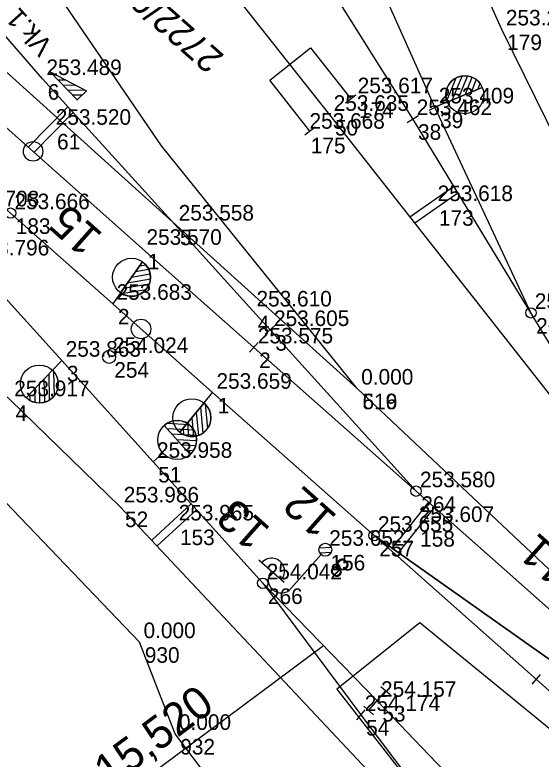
# Model space of a CAD drawing. Extents: x -496688 to -495455, y -1089309 to -1088026.
# Drawn here: x -495903.4 to -495862.8, y -1088721 to -1088663.7 of the extents above; entities that cross this region are included whole.
import ezdxf

# ---------------------------------------------------------------- set-up
doc = ezdxf.new("R2010")
doc.units = 0
for name, color, linetype in [('Vrstva 1', 7, 'Continuous'), ('Vrstva 2', 7, 'Continuous'), ('Vrstva 20', 7, 'Continuous'), ('Vrstva 25', 7, 'Continuous'), ('Vrstva 3', 7, 'Continuous'), ('Vrstva 4', 7, 'Continuous'), ('Vrstva 49', 7, 'Continuous'), ('Vrstva 50', 7, 'Continuous'), ('Vrstva 53', 7, 'Continuous'), ('Vrstva 55', 7, 'Continuous'), ('Vrstva 57', 7, 'Continuous'), ('Vrstva 60', 7, 'Continuous'), ('Vrstva 61', 7, 'Continuous'), ('Vrstva 7', 7, 'Continuous')]:
    doc.layers.add(name, color=color, linetype=linetype)

msp = doc.modelspace()

# ---------------------------------------------------------------- linework, layer by layer
at = {"layer": 'Vrstva 1'}
msp.add_line((-495907.068, -1088732.732), (-495879.603, -1088712.288), dxfattribs=at)
for points in [[(-495794.281, -1088769.662), (-495806.718, -1088758.644), (-495819.114, -1088747.662), (-495828.107, -1088739.648), (-495840.608, -1088728.579), (-495852.984, -1088717.621), (-495860.029, -1088711.42), (-495872.461, -1088700.397), (-495884.955, -1088689.319), (-495893.533, -1088681.721), (-495913.179, -1088664.263), (-495947.105, -1088634.191), (-495952.116, -1088629.76), (-495964.613, -1088618.686), (-495984.901, -1088600.717), (-495997.336, -1088589.715), (-496002.819, -1088584.884), (-496021.751, -1088568.167), (-496024.418, -1088565.811), (-496062.504, -1088532.205), (-496086.773, -1088510.767), (-496106.199, -1088493.629), (-496127.249, -1088474.987), (-496164.633, -1088441.927)], [(-495860.009, -1088695.696), (-495879.111, -1088671.4), (-495889.727, -1088657.952), (-495895.948, -1088650.027), (-495908.172, -1088634.454), (-495920.247, -1088619.061), (-495928.37, -1088608.7), (-495943.31, -1088589.65), (-495946.89, -1088584.98), (-495957.87, -1088569.42), (-495971.21, -1088547.86), (-495978.61, -1088535.04), (-495988.2, -1088517.33), (-495993.92, -1088506.2), (-495995.29, -1088503.47), (-496002.91, -1088487.94)], [(-495872.713, -1088671.728), (-495889.373, -1088645.185), (-495891.29, -1088642.21), (-495900.422, -1088629.274), (-495903.81, -1088624.85), (-495910.24, -1088617), (-495923, -1088602.54), (-495929.38, -1088594.9), (-495936.72, -1088584.89), (-495939.97, -1088579.85), (-495947.37, -1088566.71), (-495952.99, -1088555.9), (-495959.45, -1088542.1), (-495972.59, -1088511.77)], [(-495875.462, -1088716.542), (-495884.273, -1088707.491), (-495892.725, -1088698.131), (-495899.76, -1088690.34), (-495906.824, -1088682.54), (-495918.092, -1088670.104), (-495924.53, -1088662.996), (-495935.688, -1088650.668), (-495946.859, -1088638.317), (-495948.839, -1088636.121), (-495953.409, -1088631.059), (-495964.613, -1088618.686), (-495975.723, -1088606.415), (-495978.55, -1088603.323), (-495987.022, -1088593.978), (-495995.49, -1088584.636), (-496004.032, -1088575.362), (-496012.801, -1088565.84)], [(-495883.707, -1088687.975), (-495885.058, -1088686.472), (-495891.052, -1088679.853), (-495901.24, -1088668.642), (-495909.888, -1088658.649), (-495924.816, -1088638.862), (-495941.228, -1088612.636)], [(-495863.612, -1088686.663), (-495871.01, -1088670.829), (-495876.153, -1088659.315), (-495885.306, -1088638.927), (-495892.793, -1088622.727)], [(-495958.584, -1088642.764), (-495956.407, -1088644.707), (-495955.503, -1088645.516), (-495942.191, -1088657.606), (-495922.821, -1088675.506), (-495903.721, -1088693.384), (-495895.286, -1088701.569)], [(-495784.233, -1088784.889), (-495790.007, -1088779.778), (-495797.538, -1088773.109), (-495802.96, -1088768.305), (-495829.435, -1088744.846), (-495841.88, -1088733.81), (-495854.312, -1088722.787), (-495863.196, -1088714.897), (-495875.701, -1088703.825), (-495888.14, -1088692.81), (-495895.834, -1088685.958), (-495903.705, -1088678.98), (-495916.136, -1088667.962), (-495923.285, -1088661.656)], [(-495851.703, -1088706.254), (-495858.66, -1088694.79), (-495863.612, -1088686.663), (-495872.713, -1088671.728)], [(-495872.461, -1088700.397), (-495883.707, -1088687.975)], [(-495862.855, -1088736.195), (-495874.216, -1088723.997), (-495895.286, -1088701.569)], [(-495597.746, -1088928.689), (-495606.602, -1088921.27), (-495628.038, -1088903.237), (-495662.023, -1088874.554), (-495695.238, -1088846.561), (-495728.41, -1088818.593), (-495747.734, -1088802.274), (-495769.843, -1088783.642), (-495779.5, -1088775.496), (-495789.139, -1088767.364), (-495796.782, -1088760.905), (-495804.819, -1088754.113), (-495818.323, -1088744.415), (-495826.921, -1088738.229), (-495840.608, -1088728.579), (-495854.107, -1088719.062), (-495862.093, -1088713.418), (-495875.701, -1088703.825)], [(-495884.273, -1088707.491), (-495876.708, -1088717.63), (-495872.796, -1088722.838), (-495862.855, -1088736.195), (-495856.572, -1088744.636)], [(-495809.634, -1088849.637), (-495812.479, -1088829.606), (-495817.339, -1088809.711), (-495821.231, -1088797.964), (-495829.889, -1088777.756), (-495839.468, -1088760.605), (-495852.198, -1088742.475), (-495858.955, -1088734.298), (-495866.249, -1088726.179), (-495875.462, -1088716.542)]]:
    msp.add_lwpolyline(points, dxfattribs=at)
at = {"layer": 'Vrstva 2'}
for p, q in [((-495870.097, -1088670.325), (-495869.381, -1088668.567)), ((-495869.669, -1088670.267), (-495868.915, -1088668.417)), ((-495869.18, -1088670.062), (-495868.511, -1088668.416)), ((-495868.691, -1088669.854), (-495868.147, -1088668.517)), ((-495868.203, -1088669.649), (-495867.82, -1088668.708)), ((-495867.714, -1088669.443), (-495867.534, -1088669.001)), ((-495867.364, -1088669.295), (-495870.062, -1088670.432)), ((-495870.061, -1088670.432), (-495867.364, -1088669.295)), ((-495871.463, -1088671.04), (-495870.557, -1088670.618)), ((-495870.062, -1088670.433), (-495871.01, -1088670.829)), ((-495870.062, -1088670.432), (-495870.061, -1088670.432)), ((-495873.14, -1088671.988), (-495872.286, -1088671.468)), ((-495895.24, -1088685.118), (-495893.542, -1088682.733)), ((-495893.542, -1088682.733), (-495895.239, -1088685.119)), ((-495893.762, -1088683.043), (-495893.293, -1088682.964)), ((-495894.07, -1088683.476), (-495893.069, -1088683.307)), ((-495894.686, -1088684.339), (-495892.935, -1088684.045)), ((-495894.377, -1088683.908), (-495892.954, -1088683.668)), ((-495894.994, -1088684.772), (-495893.023, -1088684.439)), ((-495895.24, -1088685.119), (-495895.834, -1088685.958)), ((-495895.239, -1088685.119), (-495895.24, -1088685.118)), ((-495895.143, -1088685.177), (-495893.271, -1088684.862)), ((-495884.077, -1088688.31), (-495883.337, -1088687.64)), ((-495885.286, -1088689.693), (-495884.624, -1088688.945)), ((-495900.473, -1088691.08), (-495899.76, -1088690.34)), ((-495900.474, -1088691.081), (-495902.498, -1088693.196)), ((-495902.498, -1088693.196), (-495900.473, -1088691.081)), ((-495900.767, -1088691.389), (-495900.725, -1088693.386)), ((-495900.473, -1088691.081), (-495900.474, -1088691.081)), ((-495900.398, -1088691.164), (-495900.356, -1088693.063)), ((-495901.135, -1088691.771), (-495901.096, -1088693.547)), ((-495901.868, -1088692.538), (-495901.845, -1088693.553)), ((-495901.501, -1088692.155), (-495901.469, -1088693.599)), ((-495902.235, -1088692.921), (-495902.224, -1088693.398)), ((-495888.797, -1088693.6), (-495888.14, -1088692.81)), ((-495888.797, -1088693.601), (-495890.661, -1088695.858)), ((-495890.661, -1088695.858), (-495888.797, -1088693.602)), ((-495888.797, -1088693.602), (-495888.797, -1088693.601)), ((-495888.715, -1088693.68), (-495888.535, -1088695.569)), ((-495889.406, -1088694.337), (-495889.238, -1088696.106)), ((-495889.068, -1088693.929), (-495888.879, -1088695.918)), ((-495889.744, -1088694.747), (-495889.606, -1088696.185)), ((-495891.875, -1088695.342), (-495889.864, -1088697.569)), ((-495889.864, -1088697.569), (-495891.875, -1088695.342)), ((-495889.937, -1088695.283), (-495891.675, -1088695.195)), ((-495890.419, -1088695.566), (-495890.374, -1088696.04)), ((-495890.081, -1088695.156), (-495889.985, -1088696.167)), ((-495889.576, -1088695.702), (-495891.645, -1088695.597)), ((-495889.413, -1088696.111), (-495891.266, -1088696.016)), ((-495889.374, -1088696.513), (-495890.887, -1088696.436)), ((-495889.444, -1088696.911), (-495890.508, -1088696.856)), ((-495889.635, -1088697.302), (-495890.129, -1088697.276)), ((-495892.725, -1088698.131), (-495891.983, -1088697.461)), ((-495863.528, -1088715.271), (-495862.864, -1088714.523)), ((-495875.793, -1088716.916), (-495875.131, -1088716.168)), ((-495877.039, -1088718.004), (-495876.377, -1088717.256))]:
    msp.add_line(p, q, dxfattribs=at)
for points in [[(-495871.01, -1088670.829), (-495876.153, -1088659.315), (-495881.299, -1088647.795)], [(-495895.834, -1088685.958), (-495903.705, -1088678.98), (-495916.136, -1088667.962)], [(-495899.76, -1088690.34), (-495906.824, -1088682.54), (-495918.092, -1088670.104)], [(-495863.612, -1088686.663), (-495871.01, -1088670.829)], [(-495858.66, -1088694.79), (-495863.612, -1088686.663), (-495872.713, -1088671.728)], [(-495872.461, -1088700.397), (-495883.707, -1088687.975)], [(-495860.029, -1088711.42), (-495872.461, -1088700.397), (-495884.955, -1088689.319)], [(-495888.14, -1088692.81), (-495875.701, -1088703.825), (-495863.196, -1088714.897)], [(-495892.725, -1088698.131), (-495884.273, -1088707.491), (-495875.462, -1088716.542)], [(-495875.701, -1088703.825), (-495862.093, -1088713.418)], [(-495884.273, -1088707.491), (-495876.708, -1088717.63)]]:
    msp.add_lwpolyline(points, dxfattribs=at)
for centre, radius in [((-495868.705, -1088669.859), 1.462), ((-495903.705, -1088678.98), 0.4), ((-495894.385, -1088683.92), 1.462), ((-495863.612, -1088686.663), 0.4), ((-495901.49, -1088692.145), 1.462), ((-495889.733, -1088694.737), 1.462), ((-495890.87, -1088696.455), 1.5), ((-495872.461, -1088700.397), 0.4), ((-495875.701, -1088703.825), 0.4), ((-495884.273, -1088707.491), 0.4)]:
    msp.add_circle(centre, radius, dxfattribs=at)
for centre, radius, start, end in [((-495868.712, -1088669.864), 1.464, 22.86387, 202.82472), ((-495894.391, -1088683.926), 1.464, 234.58687, 54.54772), ((-495901.486, -1088692.138), 1.464, 226.25699, 46.21784), ((-495889.729, -1088694.73), 1.464, 230.45696, 50.41781), ((-495890.87, -1088696.455), 1.5, 312.08678, 132.08678)]:
    msp.add_arc(centre, radius, start, end, dxfattribs=at)
at = {"layer": 'Vrstva 20'}
for p, q in [((-495877.889, -1088670.495), (-495877.103, -1088669.877)), ((-495880.247, -1088672.349), (-495881.033, -1088672.967))]:
    msp.add_line(p, q, dxfattribs=at)
msp.add_lwpolyline([(-495880.64, -1088672.658), (-495883.731, -1088668.728), (-495880.586, -1088666.255), (-495877.496, -1088670.186)], dxfattribs=at)
at = {"layer": 'Vrstva 25'}
for p, q in [((-495878.984, -1088704.74), (-495879.94, -1088704.798)), ((-495879.784, -1088705.283), (-495882.105, -1088707.904)), ((-495878.998, -1088705.117), (-495879.876, -1088705.17)), ((-495882.629, -1088707.44), (-495884.575, -1088705.716))]:
    msp.add_line(p, q, dxfattribs=at)
msp.add_circle((-495879.453, -1088704.909), 0.5, dxfattribs=at)
msp.add_circle((-495879.453, -1088704.909), 0.5, dxfattribs=at)
for centre, start, end in [((-495883.594, -1088706.569), 317.77185, 139.177), ((-495882.853, -1088707.241), 138.47442, 318.47442)]:
    msp.add_arc(centre, 1, start, end, dxfattribs=at)
at = {"layer": 'Vrstva 3'}
for p, q in [((-495900.429, -1088668.331), (-495900.191, -1088668.334)), ((-495900.062, -1088668.712), (-495899.448, -1088668.723)), ((-495899.694, -1088669.094), (-495898.705, -1088669.111)), ((-495899.325, -1088669.476), (-495897.962, -1088669.501)), ((-495898.957, -1088669.857), (-495898.192, -1088669.871)), ((-495898.59, -1088670.239), (-495898.574, -1088670.239)), ((-495874.425, -1088716.125), (-495875.173, -1088715.462)), ((-495876.125, -1088717.291), (-495874.799, -1088715.793)), ((-495875.751, -1088717.622), (-495876.499, -1088716.959))]:
    msp.add_line(p, q, dxfattribs=at)
msp.add_lwpolyline([(-495900.664, -1088668.086), (-495897.862, -1088669.553), (-495898.582, -1088670.246), (-495900.664, -1088668.086)], dxfattribs=at)
msp.add_lwpolyline([(-495900.664, -1088668.086), (-495897.862, -1088669.553), (-495898.582, -1088670.246), (-495900.664, -1088668.086)], dxfattribs=at)
at = {"layer": 'Vrstva 4'}
msp.add_lwpolyline([(-495885.058, -1088686.472), (-495891.052, -1088679.853)], dxfattribs=at)
at = {"layer": 'Vrstva 49'}
msp.add_lwpolyline([(-495763.13, -1088778.611), (-495765.306, -1088777.077), (-495791.441, -1088755.289), (-495814.323, -1088737.085), (-495838.033, -1088710.491), (-495852.843, -1088691.248), (-495865.843, -1088664.821), (-495876.068, -1088642.052), (-495881.546, -1088626.667), (-495882.811, -1088621.688)], dxfattribs=at)
at = {"layer": 'Vrstva 50'}
msp.add_line((-495896.144, -1088690.019), (-495896.082, -1088690.097), dxfattribs=at)
msp.add_circle((-495896.113, -1088690.058), 0.5, dxfattribs=at)
at = {"layer": 'Vrstva 53'}
for p, q in [((-495892.07, -1088673.79), (-495901.85, -1088659.47)), ((-495876.99, -1088692.49), (-495892.07, -1088673.79))]:
    msp.add_line(p, q, dxfattribs=at)
msp.add_lwpolyline([(-496003.534, -1088369.744), (-496002.28, -1088375.11), (-496002.19, -1088375.66), (-496000.91, -1088380.74), (-496000.83, -1088381.05), (-495997.31, -1088380.16), (-495982.62, -1088436.04), (-495950.27, -1088527.28), (-495948.71, -1088533.28), (-495927, -1088620.27), (-495919.06, -1088642.9), (-495909.37, -1088663.33), (-495876.99, -1088692.49)], dxfattribs=at)
at = {"layer": 'Vrstva 55'}
for p, q in [((-495872.18, -1088710.53), (-495878.58, -1088715.64)), ((-495861.51, -1088719.25), (-495872.18, -1088710.53)), ((-495878.58, -1088715.64), (-495856.67, -1088743.71))]:
    msp.add_line(p, q, dxfattribs=at)
for points in [[(-495885.37, -1088726.6), (-495891.03, -1088719.09), (-495893.76, -1088712.02), (-495913.27, -1088691.69), (-495950.46, -1088658.62), (-495980.13, -1088676.15), (-495992.49, -1088666.19), (-496006.16, -1088672.1)], [(-495876.99, -1088692.49), (-495855.07, -1088713.16), (-495793.54, -1088769.11), (-495671.98, -1088874.82), (-495634.71, -1088905.31), (-495611.24, -1088924.48), (-495609.02, -1088926.3), (-495602.5, -1088931.63)]]:
    msp.add_lwpolyline(points, dxfattribs=at)
at = {"layer": 'Vrstva 60'}
for p, q in [((-495865.843, -1088664.821), (-495865.843, -1088664.821)), ((-495865.843, -1088664.821), (-495865.843, -1088664.821)), ((-495901.24, -1088668.642), (-495901.24, -1088668.642)), ((-495901.24, -1088668.642), (-495901.24, -1088668.642)), ((-495877.262, -1088670.044), (-495877.262, -1088670.044)), ((-495877.262, -1088670.044), (-495877.262, -1088670.044)), ((-495871.01, -1088670.829), (-495871.01, -1088670.829)), ((-495871.01, -1088670.829), (-495871.01, -1088670.829)), ((-495879.111, -1088671.4), (-495879.111, -1088671.4)), ((-495879.111, -1088671.4), (-495879.111, -1088671.4)), ((-495872.713, -1088671.728), (-495872.713, -1088671.728)), ((-495872.713, -1088671.728), (-495872.713, -1088671.728)), ((-495900.523, -1088672.475), (-495900.523, -1088672.475)), ((-495900.523, -1088672.475), (-495900.523, -1088672.475)), ((-495880.971, -1088672.776), (-495880.971, -1088672.776)), ((-495880.971, -1088672.776), (-495880.971, -1088672.776)), ((-495871.102, -1088678.352), (-495871.102, -1088678.352)), ((-495871.102, -1088678.352), (-495871.102, -1088678.352)), ((-495891.052, -1088679.853), (-495891.052, -1088679.853)), ((-495891.052, -1088679.853), (-495891.052, -1088679.853)), ((-495893.533, -1088681.721), (-495893.533, -1088681.721)), ((-495893.533, -1088681.721), (-495893.533, -1088681.721)), ((-495895.834, -1088685.958), (-495895.834, -1088685.958)), ((-495895.834, -1088685.958), (-495895.834, -1088685.958)), ((-495885.058, -1088686.472), (-495885.058, -1088686.472)), ((-495885.058, -1088686.472), (-495885.058, -1088686.472)), ((-495863.612, -1088686.663), (-495863.612, -1088686.663)), ((-495863.612, -1088686.663), (-495863.612, -1088686.663)), ((-495883.707, -1088687.975), (-495883.707, -1088687.975)), ((-495883.707, -1088687.975), (-495883.707, -1088687.975)), ((-495884.955, -1088689.319), (-495884.955, -1088689.319)), ((-495884.955, -1088689.319), (-495884.955, -1088689.319)), ((-495899.76, -1088690.34), (-495899.76, -1088690.34)), ((-495899.76, -1088690.34), (-495899.76, -1088690.34)), ((-495896.113, -1088690.058), (-495896.113, -1088690.058)), ((-495896.113, -1088690.058), (-495896.113, -1088690.058)), ((-495876.99, -1088692.49), (-495876.99, -1088692.49)), ((-495876.99, -1088692.49), (-495876.99, -1088692.49)), ((-495888.14, -1088692.81), (-495888.14, -1088692.81)), ((-495888.14, -1088692.81), (-495888.14, -1088692.81)), ((-495892.725, -1088698.131), (-495892.725, -1088698.131)), ((-495892.725, -1088698.131), (-495892.725, -1088698.131)), ((-495872.461, -1088700.397), (-495872.461, -1088700.397)), ((-495872.461, -1088700.397), (-495872.461, -1088700.397)), ((-495895.286, -1088701.569), (-495895.286, -1088701.569)), ((-495895.286, -1088701.569), (-495895.286, -1088701.569)), ((-495891.051, -1088702.954), (-495891.051, -1088702.954)), ((-495891.051, -1088702.954), (-495891.051, -1088702.954)), ((-495872.546, -1088703.073), (-495872.546, -1088703.073)), ((-495872.546, -1088703.073), (-495872.546, -1088703.073)), ((-495875.701, -1088703.825), (-495875.701, -1088703.825)), ((-495875.701, -1088703.825), (-495875.701, -1088703.825)), ((-495879.453, -1088704.909), (-495879.453, -1088704.909)), ((-495879.453, -1088704.909), (-495879.453, -1088704.909)), ((-495884.273, -1088707.491), (-495884.273, -1088707.491)), ((-495884.273, -1088707.491), (-495884.273, -1088707.491)), ((-495893.76, -1088712.02), (-495893.76, -1088712.02)), ((-495893.76, -1088712.02), (-495893.76, -1088712.02)), ((-495863.196, -1088714.897), (-495863.196, -1088714.897)), ((-495863.196, -1088714.897), (-495863.196, -1088714.897)), ((-495875.462, -1088716.542), (-495875.462, -1088716.542)), ((-495875.462, -1088716.542), (-495875.462, -1088716.542)), ((-495876.708, -1088717.63), (-495876.708, -1088717.63)), ((-495876.708, -1088717.63), (-495876.708, -1088717.63)), ((-495891.03, -1088719.09), (-495891.03, -1088719.09)), ((-495891.03, -1088719.09), (-495891.03, -1088719.09))]:
    msp.add_line(p, q, dxfattribs=at)
at = {"layer": 'Vrstva 7'}
for p, q in [((-495899.284, -1088670.795), (-495902.345, -1088673.891)), ((-495898.879, -1088671.24), (-495901.895, -1088674.29)), ((-495872.933, -1088679.258), (-495869.554, -1088676.913)), ((-495872.561, -1088679.73), (-495869.241, -1088677.426)), ((-495874.304, -1088704.81), (-495871.491, -1088701.257)), ((-495892.829, -1088704.184), (-495889.788, -1088701.383)), ((-495892.419, -1088704.621), (-495889.386, -1088701.828)), ((-495873.813, -1088705.156), (-495871.041, -1088701.656))]:
    msp.add_line(p, q, dxfattribs=at)
for centre in [(-495901.969, -1088674.224), (-495893.651, -1088687.902)]:
    msp.add_circle(centre, 0.75, dxfattribs=at)

# ---------------------------------------------------------------- texts
at = {"layer": 'Vrstva 1'}
msp.add_text('km 115,520', height=2.5, rotation=36.66324, dxfattribs=at).set_placement((-495901.876, -1088727.621))
at = {"layer": 'Vrstva 2'}
for s, rotation, p in [('15', 138.37722, (-495896.501, -1088680.622)), ('12', 138.39366, (-495878.449, -1088702.341)), ('13', 138.47442, (-495883.588, -1088703.294)), ('11', 138.39129, (-495860.293, -1088705.999))]:
    msp.add_text(s, height=2.5, rotation=rotation, dxfattribs=at).set_placement(p)
at = {"layer": 'Vrstva 25'}
msp.add_text('8', height=1.5, rotation=138.47442, dxfattribs=at).set_placement((-495877.438, -1088706.11))
at = {"layer": 'Vrstva 3'}
msp.add_text('Vk.1', height=1.5, rotation=132.04297, dxfattribs=at).set_placement((-495900.371, -1088666.033))
at = {"layer": 'Vrstva 57'}
msp.add_text('2722/6', height=2, rotation=138.5264, dxfattribs=at).set_placement((-495887.17, -1088666.853))
at = {"layer": 'Vrstva 60'}
for s, p in [('179', (-495865.443, -1088666.421)), ('179', (-495865.443, -1088666.421)), ('6', (-495900.84, -1088670.242)), ('6', (-495900.84, -1088670.242)), ('174', (-495876.862, -1088671.644)), ('174', (-495876.862, -1088671.644)), ('39', (-495870.61, -1088672.429)), ('39', (-495870.61, -1088672.429)), ('50', (-495878.711, -1088673)), ('50', (-495878.711, -1088673)), ('38', (-495872.313, -1088673.328)), ('38', (-495872.313, -1088673.328)), ('61', (-495900.123, -1088674.075)), ('61', (-495900.123, -1088674.075)), ('175', (-495880.571, -1088674.376)), ('175', (-495880.571, -1088674.376)), ('173', (-495870.702, -1088679.952)), ('173', (-495870.702, -1088679.952)), ('183', (-495903.305, -1088680.58)), ('183', (-495903.305, -1088680.58)), ('5', (-495890.652, -1088681.453)), ('5', (-495890.652, -1088681.453)), ('1', (-495893.133, -1088683.321)), ('1', (-495893.133, -1088683.321)), ('2', (-495895.434, -1088687.558)), ('2', (-495895.434, -1088687.558)), ('4', (-495884.658, -1088688.072)), ('4', (-495884.658, -1088688.072)), ('261', (-495863.212, -1088688.263)), ('261', (-495863.212, -1088688.263)), ('3', (-495883.307, -1088689.575)), ('3', (-495883.307, -1088689.575)), ('2', (-495884.555, -1088690.919)), ('2', (-495884.555, -1088690.919)), ('3', (-495899.36, -1088691.94)), ('3', (-495899.36, -1088691.94)), ('254', (-495895.713, -1088691.658)), ('254', (-495895.713, -1088691.658)), ('1', (-495887.74, -1088694.41)), ('1', (-495887.74, -1088694.41)), ('516', (-495876.59, -1088694.09)), ('619', (-495876.59, -1088694.09)), ('4', (-495903.321, -1088694.984)), ('4', (-495903.321, -1088694.984)), ('51', (-495892.325, -1088699.731)), ('51', (-495892.325, -1088699.731)), ('264', (-495872.061, -1088701.997)), ('264', (-495872.061, -1088701.997)), ('52', (-495894.886, -1088703.169)), ('52', (-495894.886, -1088703.169)), ('153', (-495890.651, -1088704.554)), ('153', (-495890.651, -1088704.554)), ('158', (-495872.146, -1088704.673)), ('158', (-495872.146, -1088704.673)), ('257', (-495875.301, -1088705.425)), ('257', (-495875.301, -1088705.425)), ('156', (-495879.053, -1088706.509)), ('156', (-495879.053, -1088706.509)), ('266', (-495883.873, -1088709.091)), ('266', (-495883.873, -1088709.091)), ('930', (-495893.36, -1088713.62)), ('930', (-495893.36, -1088713.62)), ('53', (-495875.062, -1088718.142)), ('53', (-495875.062, -1088718.142)), ('54', (-495876.308, -1088719.23)), ('54', (-495876.308, -1088719.23)), ('932', (-495890.63, -1088720.69)), ('932', (-495890.63, -1088720.69))]:
    msp.add_text(s, height=1.2, dxfattribs=at).set_placement(p)
at = {"layer": 'Vrstva 61'}
for s, p in [('253.289', (-495865.543, -1088664.521)), ('253.289', (-495865.543, -1088664.521)), ('253.489', (-495900.94, -1088668.342)), ('253.489', (-495900.94, -1088668.342)), ('253.617', (-495876.962, -1088669.744)), ('253.617', (-495876.962, -1088669.744)), ('253.409', (-495870.71, -1088670.529)), ('253.409', (-495870.71, -1088670.529)), ('253.635', (-495878.811, -1088671.1)), ('253.635', (-495878.811, -1088671.1)), ('253.462', (-495872.413, -1088671.428)), ('253.462', (-495872.413, -1088671.428)), ('253.520', (-495900.223, -1088672.175)), ('253.520', (-495900.223, -1088672.175)), ('253.668', (-495880.671, -1088672.476)), ('253.668', (-495880.671, -1088672.476)), ('253.618', (-495870.802, -1088678.052)), ('253.618', (-495870.802, -1088678.052)), ('253.708', (-495907.298, -1088678.459)), ('253.708', (-495907.298, -1088678.459)), ('253.666', (-495903.405, -1088678.68)), ('253.666', (-495903.405, -1088678.68)), ('253.558', (-495890.752, -1088679.553)), ('253.558', (-495890.752, -1088679.553)), ('253.570', (-495893.233, -1088681.421)), ('253.570', (-495893.233, -1088681.421)), ('253.796', (-495906.524, -1088682.24)), ('253.796', (-495906.524, -1088682.24)), ('253.683', (-495895.534, -1088685.658)), ('253.683', (-495895.534, -1088685.658)), ('253.610', (-495884.758, -1088686.172)), ('253.610', (-495884.758, -1088686.172)), ('253.544', (-495863.312, -1088686.363)), ('253.544', (-495863.312, -1088686.363)), ('253.605', (-495883.407, -1088687.675)), ('253.605', (-495883.407, -1088687.675)), ('253.575', (-495884.655, -1088689.019)), ('253.575', (-495884.655, -1088689.019)), ('254.024', (-495895.813, -1088689.758)), ('254.024', (-495895.813, -1088689.758)), ('253.863', (-495899.46, -1088690.04)), ('253.863', (-495899.46, -1088690.04)), ('0.000', (-495876.69, -1088692.19)), ('0.000', (-495876.69, -1088692.19)), ('253.659', (-495887.84, -1088692.51)), ('253.659', (-495887.84, -1088692.51)), ('253.917', (-495903.421, -1088693.084)), ('253.917', (-495903.421, -1088693.084)), ('253.958', (-495892.425, -1088697.831)), ('253.958', (-495892.425, -1088697.831)), ('253.580', (-495872.161, -1088700.097)), ('253.580', (-495872.161, -1088700.097)), ('253.986', (-495894.986, -1088701.269)), ('253.986', (-495894.986, -1088701.269)), ('253.965', (-495890.751, -1088702.654)), ('253.965', (-495890.751, -1088702.654)), ('253.607', (-495872.246, -1088702.773)), ('253.607', (-495872.246, -1088702.773)), ('253.655', (-495875.401, -1088703.525)), ('253.655', (-495875.401, -1088703.525)), ('253.652', (-495879.153, -1088704.609)), ('253.652', (-495879.153, -1088704.609)), ('254.042', (-495883.973, -1088707.191)), ('254.042', (-495883.973, -1088707.191)), ('0.000', (-495893.46, -1088711.72)), ('0.000', (-495893.46, -1088711.72)), ('254.157', (-495875.162, -1088716.242)), ('254.157', (-495875.162, -1088716.242)), ('254.174', (-495876.408, -1088717.33)), ('254.174', (-495876.408, -1088717.33)), ('0.000', (-495890.73, -1088718.79)), ('0.000', (-495890.73, -1088718.79))]:
    msp.add_text(s, height=1.2, dxfattribs=at).set_placement(p)

doc.saveas('drawing.dxf')
